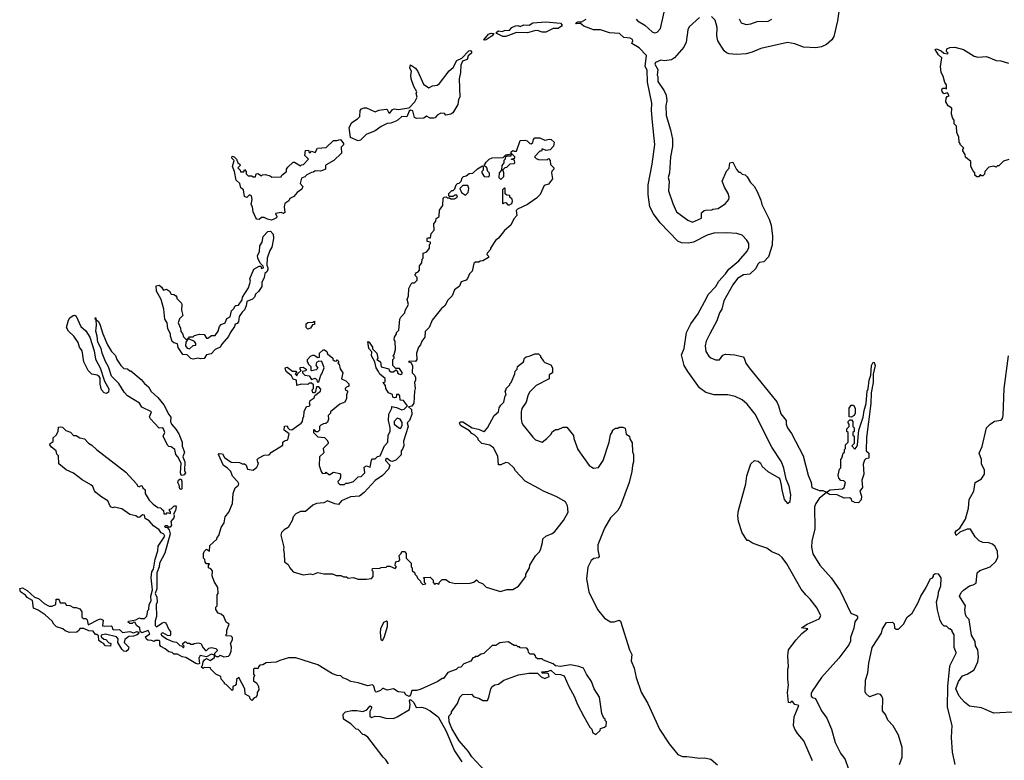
# Model space of a CAD drawing. Extents: x 2293139 to 2515392, y 824115 to 1006937.
# Tile 404 of 417: x 2444113 to 2452181, y 925649 to 931719. Entities that reach past the tile are written whole.
import ezdxf

# ---------------------------------------------------------------- set-up
doc = ezdxf.new("R2010")
doc.units = 0

msp = doc.modelspace()

# ---------------------------------------------------------------- linework, layer by layer
at = {"layer": '0CON10XD'}
for points in [[(2449163, 931723), (2449175, 931710), (2449234.1, 931674.1), (2449295, 931618.8), (2449315, 931611.2), (2449335, 931616.2), (2449364, 931646), (2449401.2, 931815)], [(2450830, 931825), (2450815, 931710), (2450785, 931582.5), (2450766.7, 931555), (2450723.9, 931516.1), (2450683.9, 931496.1), (2450635, 931488), (2450535, 931494), (2450465, 931521.4), (2450405, 931531.9), (2450185, 931483.8), (2450115, 931452), (2450065, 931439.2), (2449985, 931432.5), (2449925, 931440), (2449905, 931446.2), (2449885, 931463.8), (2449834.2, 931545), (2449825.9, 931585.9), (2449828.9, 931655), (2449810.8, 931715), (2449782.5, 931745)], [(2449684.4, 931735.6), (2449599.2, 931660.8), (2449587.5, 931635), (2449573.8, 931535), (2449553.8, 931495), (2449477.5, 931405), (2449455, 931391.2), (2449395, 931382.5), (2449365, 931386.7), (2449322.7, 931367.3), (2449317.5, 931355), (2449341.7, 931311.7), (2449337.5, 931265), (2449343, 931253), (2449343, 931213), (2449393.3, 931135), (2449409.3, 931099.3), (2449416.7, 931055), (2449407.5, 931015), (2449410, 930935), (2449446.1, 930816.1), (2449460.7, 930740.7), (2449460.7, 930679.3), (2449446.2, 930595), (2449436.2, 930465), (2449426.7, 930425), (2449433.3, 930395), (2449430, 930315), (2449463.6, 930213.6), (2449495, 930143.3), (2449586.4, 930076.4), (2449625, 930060), (2449698.3, 930091.7), (2449700, 930135), (2449720, 930155), (2449731.7, 930158.3), (2449785, 930160), (2449793, 930167), (2449835, 930172.5), (2449896.4, 930213.6), (2449922.5, 930245), (2449927.5, 930265), (2449917.5, 930295), (2449887.5, 930345), (2449870, 930395), (2449903, 930477), (2449927, 930503), (2449933, 930547), (2449955, 930550), (2449985, 930490), (2450005, 930470), (2450015, 930470), (2450033, 930453), (2450057, 930447), (2450075, 930430), (2450100, 930385), (2450130, 930355), (2450155, 930310), (2450185, 930240), (2450193.3, 930205), (2450253.3, 930085), (2450270, 930035), (2450281.2, 929945), (2450278.3, 929871.7), (2450247.5, 929775), (2450210, 929735), (2450175, 929730), (2450160, 929715), (2450145, 929680), (2450095.8, 929634.2), (2450045, 929627.5), (2449993.6, 929596.4), (2449957.5, 929545), (2449883.8, 929415), (2449866.2, 929345), (2449846.7, 929315), (2449825, 929250), (2449768.8, 929145), (2449738.8, 929085), (2449730, 929045), (2449735, 929000), (2449760.5, 928960.5), (2449775, 928947.5), (2449815, 928930), (2449848.3, 928931.7), (2449875, 928970), (2449895, 928977.5), (2449971.7, 928971.7), (2450040, 928955), (2450050, 928945), (2450062.5, 928905), (2450090, 928865), (2450315.7, 928585.7), (2450331.2, 928555), (2450349.3, 928489.3), (2450392.5, 928435), (2450393.6, 928403.6), (2450403.3, 928375), (2450437.7, 928327.7), (2450533.9, 928143.9), (2450573.8, 927985), (2450597.5, 927925), (2450602.5, 927885), (2450665, 927859.2), (2450695, 927861.4), (2450725, 927847.5), (2450753.4, 927866.6), (2450855, 927873.3), (2450867.5, 927885), (2450880, 927925), (2450865, 927940), (2450841.7, 927941.7), (2450825, 927960), (2450820, 927985), (2450830, 928035), (2450840, 928045), (2450840, 928115), (2450850, 928125), (2450860, 928165), (2450870, 928175), (2450870, 928195), (2450880, 928205), (2450880, 928235), (2450900, 928255), (2450900, 928335), (2450890, 928345), (2450890, 928365), (2450910, 928385), (2450910, 928405), (2450900, 928415), (2450900, 928425), (2450915, 928440), (2450928.3, 928438.3), (2450940, 928425), (2450940, 928385), (2450950, 928375), (2450950, 928345), (2450940, 928335), (2450940, 928315), (2450950, 928305), (2450950, 928245), (2450930, 928225), (2450955, 928200), (2450970, 928215), (2450976.7, 928235), (2450990, 928355), (2451025, 928460), (2451031.2, 928515), (2451047.7, 928572.3), (2451057.5, 928675), (2451066.4, 928693.6), (2451073.8, 928765), (2451087.5, 928805), (2451093.3, 928885), (2451105, 928912.5), (2451115, 928910), (2451123.3, 928885), (2451107, 928813), (2451106, 928745), (2451089.3, 928660.7), (2451085.8, 928574.2), (2451051.2, 928295), (2451050, 928185), (2451070, 928165), (2451070, 928125), (2451045, 928120), (2451035, 928110), (2451023.9, 928076.1), (2451030, 927995), (2451012.5, 927945), (2451020, 927885), (2450997.5, 927855), (2451010, 927815), (2451007, 927783), (2450985, 927760), (2450951.7, 927761.7), (2450948.3, 927768.3), (2450931.7, 927771.7), (2450928.3, 927788.3), (2450915, 927800), (2450868.3, 927798.3), (2450810, 927825), (2450748.1, 927828.1), (2450725, 927842.5), (2450662.5, 927795), (2450636.4, 927753.6), (2450626.7, 927725), (2450627, 927547), (2450603.9, 927446.1), (2450601.2, 927395), (2450612.3, 927342.3), (2450669.3, 927249.3), (2450763.3, 927145), (2450835, 927037.5), (2450923.3, 926855), (2450970, 926835), (2450977.5, 926825), (2450977.5, 926815), (2450956, 926784), (2450947, 926733), (2450920, 926655), (2450920, 926625), (2450908, 926595), (2450825, 926485.8), (2450683.7, 926326.3), (2450607.5, 926215), (2450597.5, 926195), (2450597.5, 926175), (2450605, 926162.5), (2450627, 926157), (2450640, 926145), (2450682.5, 926055), (2450726.7, 925995), (2450763.9, 925903.9), (2450794.1, 925794.1), (2450837.7, 925707.7), (2450876.7, 925655), (2450900, 925585)], [(2448070.5, 931580.5), (2448022.5, 931605), (2448017.5, 931615), (2448035, 931626.7), (2448065, 931623.3), (2448085, 931631.2), (2448125.8, 931634.2), (2448146.4, 931653.6), (2448175, 931667.5), (2448195, 931670), (2448215, 931662.5), (2448245, 931676.7), (2448287, 931673), (2448317, 931693), (2448425, 931701.2), (2448545, 931690), (2448557.5, 931675), (2448553.3, 931665), (2448525, 931648), (2448485, 931646.2), (2448425, 931617.5), (2448395, 931616.5), (2448355, 931629.2), (2448331.7, 931628.3), (2448275, 931611.4), (2448185, 931612.9), (2448095, 931581.2), (2448070.5, 931580.5)], [(2450608.8, 925645), (2450537.7, 925807.7), (2450487.5, 925865), (2450463.3, 925903.3), (2450452.5, 925935), (2450457.5, 926005), (2450496.7, 926096.7), (2450465, 926107.5), (2450445, 926130), (2450435, 926130), (2450425, 926120), (2450413.3, 926123.3), (2450403.3, 926205), (2450413.3, 926265), (2450406.7, 926315), (2450407.5, 926395), (2450413.3, 926415), (2450406.7, 926505), (2450413.3, 926555), (2450475, 926637.5), (2450522.3, 926687.7), (2450570, 926725), (2450520, 926735), (2450566.4, 926763.6), (2450665, 926807.5), (2450676.4, 926833.6), (2450646.1, 926896.1), (2450589.5, 926969.5), (2450554.2, 927004.2), (2450515, 927052.5), (2450399.7, 927259.7), (2450361.7, 927311.7), (2450335, 927333.3), (2450275, 927357.5), (2450235, 927386.7), (2450168.3, 927408.3), (2450118.3, 927428.3), (2450085, 927450), (2450075, 927450), (2450033, 927513), (2450002.5, 927605), (2449997.5, 927655), (2450002.5, 927695), (2450063.3, 927915), (2450070.7, 927979.3), (2450105, 928080), (2450133, 928107), (2450165, 928100), (2450183, 928083), (2450197, 928057), (2450242.5, 928015), (2450333, 927963), (2450341.7, 927951.7), (2450353.3, 927905), (2450356.7, 927865), (2450376.7, 927785), (2450405, 927752.5), (2450425, 927770), (2450431.2, 927825), (2450418.8, 927895), (2450393.6, 927953.6), (2450374, 928044), (2450355.7, 928095.7), (2450275.8, 928215.8), (2450138.8, 928485), (2450075, 928568.8), (2450032.1, 928602.1), (2449975, 928630.8), (2449915, 928644), (2449804.1, 928644.1), (2449735, 928663.3), (2449682.7, 928702.7), (2449586.2, 928835), (2449556.7, 928885), (2449537, 928973), (2449556.2, 929025), (2449577.5, 929155), (2449613.3, 929225), (2449670, 929305), (2449743, 929443), (2449754.4, 929465.6), (2449816.8, 929533.2), (2449841.2, 929575), (2449897.5, 929635), (2449922.5, 929675), (2450006.4, 929743.6), (2450075, 929822.5), (2450087.7, 929852.3), (2450086, 929885), (2450072.3, 929912.3), (2450032.7, 929952.7), (2449987.7, 929967.7), (2449905, 929971.2), (2449801.7, 929968.3), (2449745, 929953.3), (2449635, 929896.2), (2449593.9, 929886.1), (2449535, 929890), (2449504.3, 929904.3), (2449361.2, 930055), (2449306.4, 930126.4), (2449277.5, 930185), (2449261.2, 930285), (2449261.2, 930365), (2449296.2, 930535), (2449316.1, 930696.1), (2449298, 930878), (2449290, 930975), (2449292.5, 931035), (2449257, 931207), (2449253.3, 931305), (2449236.7, 931335), (2449250, 931425), (2449187.7, 931487.7), (2449130, 931525), (2449137.5, 931545), (2449135, 931557.5), (2449115, 931566.7), (2449063, 931573), (2449027, 931607), (2448945, 931610), (2448873, 931637), (2448815, 931636.2), (2448735, 931666.2), (2448707, 931687), (2448670, 931685), (2448674.3, 931695.7), (2448685, 931701.2), (2448715, 931702.5), (2448755, 931723.3)], [(2450008, 931725), (2450025, 931693.8), (2450065, 931680), (2450104.1, 931685.9), (2450155, 931703.3), (2450245, 931706), (2450276.4, 931723.6)], [(2447925, 931550), (2447916.7, 931555), (2447955, 931600), (2447975, 931609.2), (2447997.5, 931605), (2447985, 931586.7), (2447935, 931554), (2447925, 931550)], [(2452216.4, 930573.6), (2452175, 930560), (2452135, 930520), (2452125, 930520), (2452115, 930510), (2452095, 930517.5), (2452055, 930510), (2452020, 930475), (2452017, 930453), (2452005, 930440), (2451995, 930440), (2451985, 930450), (2451968.3, 930431.7), (2451955, 930430), (2451940, 930445), (2451940, 930465), (2451925, 930480), (2451907.5, 930515), (2451907, 930557), (2451863, 930593), (2451860, 930615), (2451840, 930645), (2451840, 930655), (2451850, 930665), (2451820, 930695), (2451820, 930705), (2451810, 930715), (2451807.5, 930755), (2451792.5, 930795), (2451790, 930845), (2451770, 930865), (2451770, 930895), (2451758.3, 930908.3), (2451747.5, 930945), (2451750, 930995), (2451721.7, 931011.7), (2451702.5, 931045), (2451703, 931077), (2451711.7, 931088.3), (2451730, 931095), (2451715, 931120), (2451685, 931112.5), (2451670.7, 931130.7), (2451667.5, 931145), (2451673.3, 931156.7), (2451697.5, 931157.5), (2451708.3, 931151.7), (2451706.7, 931185), (2451693.3, 931205), (2451680, 931255), (2451662.5, 931285), (2451657.5, 931335), (2451670, 931405), (2451640.7, 931430.7), (2451613.3, 931475), (2451625, 931480), (2451662.5, 931465), (2451683.8, 931443.8), (2451715, 931440), (2451720, 931445), (2451708.3, 931458.3), (2451710.7, 931479.3), (2451735, 931490), (2451775, 931493.3), (2451845, 931473.3), (2451935, 931420), (2451965, 931412.5), (2452035, 931417.5), (2452115, 931383.3), (2452151.7, 931381.7), (2452215, 931362.5)], [(2446885, 930726.7), (2446823, 930753), (2446812.5, 930835), (2446833.6, 930876.4), (2446880, 930905), (2446900, 930925), (2446903.3, 930975), (2446915, 930987.5), (2446935, 930997.5), (2446955, 930996.7), (2447025, 930962.5), (2447055, 930976.7), (2447116.1, 930986.1), (2447125, 930982.5), (2447135, 930960), (2447145, 930952.5), (2447168, 930982), (2447181.4, 930988.6), (2447215, 930984), (2447305, 930996.7), (2447351.2, 931045), (2447370, 931085), (2447362.5, 931115), (2447367.5, 931127.5), (2447342.3, 931172.3), (2447320, 931235), (2447316.7, 931265), (2447322.5, 931295), (2447310, 931325), (2447315, 931350), (2447355, 931321.2), (2447375, 931293.3), (2447421.2, 931191.2), (2447465, 931160), (2447495, 931177.5), (2447535, 931182), (2447552, 931195), (2447630.9, 931299.1), (2447663.8, 931326.2), (2447695, 931383.8), (2447736.7, 931403.3), (2447794, 931465), (2447806.7, 931466.7), (2447814, 931455), (2447814, 931445), (2447798.8, 931431.2), (2447788, 931422), (2447778.3, 931391.7), (2447740.7, 931379.3), (2447726.7, 931345), (2447726, 931285), (2447713.9, 931233.9), (2447719.2, 931085), (2447708.8, 931065), (2447703.3, 931025), (2447662.5, 930955), (2447645, 930944.2), (2447605, 930937.5), (2447595, 930950), (2447565, 930952.5), (2447535, 930937.5), (2447516.7, 930915), (2447505, 930912), (2447475, 930911.2), (2447445, 930927.5), (2447425, 930911.2), (2447365, 930908), (2447348.3, 930918.3), (2447333, 930973), (2447315, 930977.5), (2447305, 930970), (2447285, 930922.5), (2447245, 930926.7), (2447215, 930897.5), (2447195, 930887.5), (2447155, 930872), (2447122.7, 930867.3), (2447075.7, 930844.3), (2447025, 930808), (2446951.7, 930778.3), (2446905, 930732.5), (2446885, 930726.7)], [(2446175, 930076.2), (2446143, 930083), (2446116.4, 930096.4), (2446095, 930097.5), (2446075, 930082.5), (2446057, 930083), (2446046.7, 930095), (2446026.7, 930145), (2446021.2, 930185), (2446010, 930205), (2446018.8, 930245), (2446012.5, 930275), (2445995, 930282.5), (2445975, 930262.5), (2445955, 930270), (2445947.5, 930325), (2445925, 930340), (2445917.5, 930375), (2445886.7, 930405), (2445872.5, 930475), (2445857.5, 930515), (2445870, 930565), (2445852.5, 930585), (2445855, 930600), (2445870, 930595), (2445890, 930575), (2445900, 930545), (2445917.5, 930535), (2445920, 930525), (2445900, 930505), (2445920, 930485), (2445921.7, 930471.7), (2445948.3, 930471.7), (2445955, 930490), (2445970, 930475), (2445970, 930455), (2445985, 930440), (2446015, 930440), (2446025, 930430), (2446045, 930430), (2446050, 930455), (2446065, 930457.5), (2446095, 930440), (2446103, 930447), (2446125, 930450), (2446165, 930440), (2446178.3, 930428.3), (2446255, 930430), (2446260, 930445), (2446300, 930475), (2446300, 930495), (2446310.7, 930509.3), (2446355, 930550), (2446365, 930550), (2446415, 930520), (2446421.7, 930528.3), (2446438.3, 930531.7), (2446480, 930575), (2446450, 930605), (2446455, 930647.5), (2446478.3, 930648.3), (2446485, 930630), (2446495, 930630), (2446505, 930640), (2446535, 930630), (2446553, 930667), (2446625, 930672.5), (2446685, 930730), (2446715, 930730), (2446735, 930737.5), (2446745, 930733.3), (2446766.5, 930705), (2446765, 930692.5), (2446747.5, 930675), (2446750, 930625), (2446687.5, 930565), (2446625, 930530), (2446620, 930525), (2446620, 930495), (2446595, 930483.3), (2446575, 930477.5), (2446535, 930480), (2446521.7, 930468.3), (2446505, 930467.5), (2446465, 930447.5), (2446450, 930430), (2446420.7, 930419.3), (2446410, 930375), (2446431.7, 930351.7), (2446425, 930330), (2446387, 930303), (2446359.3, 930270.7), (2446327, 930253), (2446317.5, 930235), (2446286.4, 930213.6), (2446278.8, 930185), (2446285, 930140), (2446275, 930130), (2446255, 930137.5), (2446210, 930130), (2446220, 930105), (2446217.5, 930095), (2446195, 930083.3), (2446175, 930076.2)], [(2447052.5, 928835), (2447032.5, 928865), (2447022.5, 928915), (2446996.2, 928965), (2446997, 928997), (2446973.3, 929025), (2446965, 929080), (2446976.4, 929076.4), (2447002.5, 929035), (2447002.5, 929022.5), (2447040, 928985), (2447047.5, 928945), (2447040, 928935), (2447070, 928915), (2447073.6, 928873.6), (2447138.3, 928858.3), (2447140, 928845), (2447155, 928832.5), (2447176.2, 928833.8), (2447195, 928850), (2447208.3, 928838.3), (2447210, 928825), (2447220, 928815), (2447235, 928810), (2447247.5, 928815), (2447247, 928827), (2447225, 928860), (2447195, 928860), (2447170, 928885), (2447170, 928935), (2447180, 928945), (2447180, 928955), (2447170, 928965), (2447180, 928975), (2447192.5, 929015), (2447190, 929085), (2447182.5, 929095), (2447183, 929117), (2447200, 929145), (2447200, 929155), (2447220, 929175), (2447227.5, 929265), (2447235, 929280), (2447270, 929315), (2447272.5, 929335), (2447300, 929385), (2447287.5, 929425), (2447300, 929455), (2447302.5, 929515), (2447320, 929555), (2447328.3, 929561.7), (2447347, 929563), (2447370, 929585), (2447370, 929605), (2447350, 929625), (2447360, 929635), (2447360, 929645), (2447378.3, 929651.7), (2447390, 929665), (2447388.3, 929701.7), (2447407.5, 929725), (2447410, 929755), (2447420, 929765), (2447420, 929805), (2447450, 929815), (2447470, 929845), (2447470, 929875), (2447480, 929885), (2447480, 929895), (2447451.7, 929901.7), (2447452.5, 929925), (2447455, 929930), (2447478.3, 929931.7), (2447483.3, 929966.7), (2447510, 929995), (2447507.5, 930045), (2447521.7, 930068.3), (2447525, 930090), (2447550, 930105), (2447553, 930157), (2447580, 930195), (2447582.5, 930255), (2447590, 930265), (2447607.5, 930267.5), (2447615, 930260), (2447635, 930260), (2447645, 930250), (2447675, 930250), (2447700, 930265), (2447695, 930280), (2447675, 930280), (2447665, 930270), (2447635, 930270), (2447630, 930275), (2447630, 930295), (2447655, 930320), (2447665, 930320), (2447678.3, 930331.7), (2447690, 930365), (2447700, 930375), (2447715, 930380), (2447730, 930395), (2447738.3, 930421.7), (2447750, 930435), (2447771.7, 930438.3), (2447795, 930457.5), (2447825, 930460), (2447865, 930497.5), (2447905, 930520), (2447910, 930515), (2447910, 930485), (2447900, 930475), (2447900, 930465), (2447920, 930435), (2447955, 930430), (2447961.7, 930438.3), (2447961.7, 930461.7), (2447950, 930475), (2447940, 930505), (2447920, 930525), (2447935, 930550), (2447960, 930575), (2447985, 930587.5), (2448075, 930590), (2448095, 930610), (2448140, 930620), (2448140, 930635), (2448153, 930647), (2448165, 930640), (2448185, 930640), (2448215, 930727.5), (2448251.7, 930731.7), (2448270, 930725), (2448293, 930703), (2448305, 930702.5), (2448317, 930713), (2448323, 930737), (2448335, 930750), (2448375, 930750), (2448415, 930732.5), (2448455, 930740), (2448467, 930737), (2448492.5, 930715), (2448487, 930683), (2448458.3, 930651.7), (2448427, 930647), (2448395, 930660), (2448388.3, 930641.7), (2448375, 930640), (2448330, 930595), (2448345, 930580), (2448365, 930572.5), (2448435, 930570), (2448445, 930580), (2448460, 930565), (2448463.3, 930533.3), (2448490, 930505), (2448490, 930495), (2448473, 930477), (2448470, 930465), (2448478.8, 930415), (2448445, 930370), (2448410.7, 930359.3), (2448376.7, 930285), (2448346.7, 930255), (2448275, 930203.3), (2448193, 930167), (2448180, 930155), (2448187.5, 930115), (2448163, 930087), (2448137.5, 930035), (2448085, 929990), (2448035, 929927.5), (2448011.7, 929908.3), (2447970, 929845), (2447970, 929835), (2447942.5, 929805), (2447940, 929795), (2447955, 929780), (2447955, 929770), (2447907, 929743), (2447885, 929740), (2447875, 929732.5), (2447848.3, 929731.7), (2447835, 929720), (2447821.7, 929658.3), (2447797.5, 929635), (2447783, 929597), (2447770, 929585), (2447730.7, 929569.3), (2447715.7, 929534.3), (2447675.7, 929504.3), (2447656.2, 929455), (2447621.1, 929418.9), (2447595.6, 929374.4), (2447568.1, 929351.9), (2447493.8, 929255), (2447469.2, 929195), (2447436.1, 929163.9), (2447433.6, 929116.4), (2447407.5, 929085), (2447397.5, 929055), (2447380, 929035), (2447363.3, 928985), (2447366.7, 928935), (2447362.5, 928925), (2447355, 928917.5), (2447305, 928920), (2447300, 928915), (2447318.3, 928908.3), (2447332.5, 928885), (2447327.5, 928825), (2447347.5, 928805), (2447356.7, 928785), (2447356.4, 928763.6), (2447347.5, 928745), (2447352.5, 928695), (2447346.7, 928675), (2447342.5, 928575), (2447325, 928552.5), (2447300, 928545), (2447323.6, 928523.6), (2447326.1, 928483.9), (2447306.2, 928433.8), (2447287.5, 928415), (2447296.7, 928385), (2447256.7, 928265), (2447260, 928225), (2447248.3, 928198.3), (2447237.5, 928185), (2447238.3, 928151.7), (2447195, 928110), (2447165, 928097.5), (2447151.2, 928101.2), (2447125, 928122.5), (2447110, 928115), (2447110, 928105), (2447147, 928067), (2447135.8, 928034.2), (2447085, 927982.5), (2447027, 927943), (2446935, 927843.3), (2446897.5, 927815), (2446822.7, 927807.3), (2446750, 927775), (2446725, 927746.7), (2446695, 927751.2), (2446635, 927775.7), (2446605, 927760), (2446545, 927753.3), (2446515, 927738.8), (2446455, 927688.8), (2446415, 927687.5), (2446375, 927670), (2446353.3, 927645), (2446346.2, 927615), (2446313, 927557), (2446281.2, 927538.8), (2446257.5, 927515), (2446253.3, 927495), (2446276.2, 927395), (2446273.3, 927375), (2446281.2, 927345), (2446283.8, 927275), (2446313, 927253), (2446327.5, 927225), (2446355, 927192.5), (2446435, 927170), (2446495, 927177.5), (2446515, 927172.5), (2446555, 927187.5), (2446605, 927177.5), (2446675, 927177.5), (2446705, 927162.5), (2446745, 927162.5), (2446765, 927152.5), (2446791.7, 927151.7), (2446805, 927142.5), (2446845, 927147.5), (2446877, 927137), (2446885, 927132.5), (2446955, 927132.5), (2446995, 927140), (2447010, 927155), (2447010, 927195), (2447000, 927205), (2447005, 927220), (2447065, 927222.5), (2447075, 927230), (2447117, 927233), (2447125, 927240), (2447145, 927240), (2447188.3, 927221.7), (2447200, 927235), (2447190, 927245), (2447191.7, 927268.3), (2447201.7, 927278.3), (2447218.3, 927281.7), (2447227, 927293), (2447221.7, 927328.3), (2447240, 927345), (2447245, 927360), (2447265, 927360), (2447280, 927345), (2447280, 927305), (2447320, 927265), (2447320, 927235), (2447330, 927225), (2447330, 927205), (2447350, 927185), (2447350, 927175), (2447368.3, 927158.3), (2447371.7, 927141.7), (2447398.3, 927118.3), (2447400, 927105), (2447415, 927090), (2447440, 927095), (2447430, 927105), (2447430, 927135), (2447421.7, 927148.3), (2447475, 927150), (2447500, 927125), (2447500, 927105), (2447515, 927090), (2447525, 927100), (2447548.3, 927091.7), (2447551.7, 927108.3), (2447575, 927130), (2447605, 927130), (2447635, 927110), (2447685, 927097.5), (2447805, 927100), (2447835, 927110), (2447855, 927127.5), (2447875, 927110), (2447905, 927097.5), (2447935, 927067.5), (2448053, 927033), (2448105, 927047.5), (2448155, 927050), (2448200, 927075), (2448260, 927155), (2448260, 927175), (2448290, 927225), (2448293, 927247), (2448340, 927325), (2448370, 927355), (2448380, 927375), (2448397.5, 927435), (2448400, 927465), (2448423, 927487), (2448475, 927507.5), (2448497.5, 927525), (2448567.5, 927615), (2448607, 927683), (2448602.5, 927735), (2448585, 927767.5), (2448515, 927807.5), (2448405, 927853.3), (2448366, 927876), (2448255, 927937.5), (2448175, 928022.5), (2448162.5, 928045), (2448120, 928085), (2448095, 928090), (2448055, 928070), (2448035, 928070), (2448031.7, 928141.7), (2447995, 928210), (2447965, 928232.5), (2447900, 928245), (2447870, 928275), (2447870, 928285), (2447842.5, 928315), (2447816.4, 928326.4), (2447798.3, 928348.3), (2447725, 928394), (2447716.2, 928415), (2447725, 928422), (2447745, 928422), (2447820, 928375), (2447871.7, 928361.7), (2447915, 928342.5), (2447928.3, 928351.7), (2447947, 928373), (2448000, 928475), (2448037.5, 928505), (2448043, 928537), (2448055, 928560), (2448080, 928585), (2448090, 928635), (2448100, 928645), (2448090, 928675), (2448100, 928685), (2448100, 928695), (2448130, 928725), (2448130, 928735), (2448140, 928745), (2448170, 928815), (2448173, 928837), (2448190, 928855), (2448193, 928877), (2448240, 928915), (2448250, 928945), (2448263, 928957), (2448297, 928963), (2448335, 928980), (2448365, 928980), (2448380, 928965), (2448380, 928955), (2448405, 928920), (2448415, 928910), (2448465, 928890), (2448480, 928865), (2448480, 928825), (2448451.7, 928808.3), (2448450, 928775), (2448345, 928720), (2448290, 928665), (2448277.5, 928635), (2448262.5, 928585), (2448228.3, 928531.7), (2448222.5, 928505), (2448223, 928447), (2448227.5, 928415), (2448237.5, 928395), (2448317, 928297), (2448340, 928275), (2448395, 928257.5), (2448433, 928287), (2448465, 928320), (2448480, 928345), (2448505, 928360), (2448525, 928360), (2448565, 928380), (2448595, 928380), (2448651.7, 928311.7), (2448652.5, 928285), (2448686.7, 928195), (2448780, 928065), (2448813.8, 928043.8), (2448855, 928047.5), (2448893.6, 928106.4), (2448942.5, 928255), (2448953, 928317), (2448970, 928345), (2448970, 928355), (2448995, 928370), (2449015, 928370), (2449025, 928380), (2449055, 928380), (2449075, 928370), (2449083, 928323), (2449110, 928305), (2449113, 928283), (2449131.7, 928251.7), (2449133, 928177), (2449142.5, 928155), (2449142.5, 928095), (2449133.3, 928065), (2449130, 928015), (2449106.7, 927925), (2449036.7, 927735), (2449013, 927697), (2448953.9, 927636.1), (2448905, 927552.5), (2448850, 927415), (2448850, 927375), (2448861.7, 927318.3), (2448851.7, 927308.3), (2448818.3, 927301.7), (2448795, 927286.7), (2448767.7, 927232.3), (2448756, 927135), (2448775, 927030), (2448846.2, 926885), (2448905, 926813.3), (2448955, 926783.3), (2448985, 926783.3), (2449025, 926797.5), (2449035, 926790), (2449108.8, 926555), (2449128.8, 926515), (2449123.3, 926465), (2449148.8, 926405), (2449163.6, 926326.4), (2449205.9, 926205.9), (2449258.8, 926115), (2449356.2, 925905)], [(2448055, 930410), (2448080, 930435), (2448080, 930465), (2448071.7, 930488.3), (2448091.7, 930508.3), (2448105, 930510), (2448131.7, 930538.3), (2448165, 930540), (2448170, 930545), (2448168.3, 930568.3), (2448140, 930575), (2448170, 930585), (2448170, 930595), (2448145, 930620), (2448140, 930620), (2448138.3, 930601.7), (2448105, 930600), (2448091.7, 930588.3), (2448090, 930575), (2448080, 930565), (2448080, 930545), (2448062.5, 930525), (2448060, 930485), (2448042.5, 930465), (2448040, 930425), (2448055, 930410)], [(2447765, 930280), (2447787, 930303), (2447792.5, 930335), (2447785, 930360), (2447745, 930360), (2447720, 930335), (2447731.7, 930301.7), (2447765, 930280)], [(2448111.7, 930201.7), (2448125, 930202.5), (2448146.4, 930213.6), (2448151.7, 930231.7), (2448147, 930247), (2448130, 930265), (2448128.3, 930278.3), (2448105, 930280), (2448091.7, 930291.7), (2448090, 930335), (2448085, 930340), (2448070, 930325), (2448070, 930215), (2448075, 930210), (2448081.7, 930218.3), (2448095, 930220), (2448111.7, 930201.7)], [(2445535, 928936), (2445515, 928941.2), (2445485, 928971.2), (2445450, 928975), (2445412.3, 929032.3), (2445405, 929062.5), (2445375, 929070), (2445361.7, 929081.7), (2445347.5, 929125), (2445347.5, 929145), (2445327.5, 929185), (2445320, 929235), (2445303.6, 929263.6), (2445294, 929345), (2445273.3, 929425), (2445234, 929495), (2445232.5, 929537.5), (2445255, 929542.5), (2445280, 929525), (2445280, 929515), (2445291.7, 929501.7), (2445315, 929510), (2445340, 929495), (2445355, 929470), (2445377, 929467), (2445388.3, 929458.3), (2445400, 929445), (2445400, 929435), (2445437.5, 929395), (2445442.5, 929385), (2445439.3, 929339.3), (2445450, 929295), (2445423, 929267), (2445412.5, 929235), (2445431.7, 929191.7), (2445433, 929163), (2445447, 929147), (2445455, 929120), (2445475, 929100), (2445490, 929100), (2445505, 929120), (2445535, 929120), (2445545, 929130), (2445585, 929142.5), (2445625, 929137.5), (2445645, 929110), (2445655, 929110), (2445685, 929130), (2445715, 929130), (2445740, 929165), (2445750, 929205), (2445765, 929220), (2445796.4, 929233.6), (2445810.7, 929269.3), (2445837, 929283), (2445848.3, 929331.7), (2445870, 929355), (2445875, 929370), (2445883, 929377), (2445905, 929380), (2445937, 929423), (2445937.5, 929445), (2445987.7, 929522.3), (2446003, 929577), (2446000, 929595), (2446032.5, 929675), (2446075, 929698.8), (2446087.5, 929697.5), (2446095, 929680), (2446110, 929685), (2446108.3, 929698.3), (2446083.1, 929723.1), (2446063.6, 929763.6), (2446060.9, 929785), (2446076.7, 929815), (2446081.8, 929865), (2446098.5, 929895), (2446108.6, 929941.4), (2446145, 929984), (2446166.8, 929986.8), (2446190, 929960), (2446191.9, 929925), (2446178.9, 929855), (2446161.8, 929828.2), (2446140.5, 929765), (2446137, 929707), (2446147.5, 929685), (2446146.7, 929673.3), (2446140, 929655), (2446122.5, 929637.5), (2446117.5, 929605), (2446097.5, 929565), (2446097, 929533), (2446069.3, 929490.7), (2446045, 929470), (2446037.5, 929445), (2446020.7, 929429.3), (2445975, 929410), (2445970, 929375), (2445955, 929340), (2445935, 929322.5), (2445910, 929285), (2445905, 929242.5), (2445895, 929230), (2445877.5, 929222.5), (2445873.3, 929205), (2445836.4, 929153.6), (2445825, 929122.5), (2445769.5, 929060.5), (2445756.2, 929035), (2445715, 929016.7), (2445680.7, 928979.3), (2445645, 928972.5), (2445625, 928943.3), (2445595, 928938.8), (2445575, 928946), (2445535, 928936)], [(2444825, 928653.8), (2444805, 928659.5), (2444784.6, 928685), (2444772.9, 928732.9), (2444771.2, 928781.2), (2444764.1, 928794.1), (2444746.7, 928806.7), (2444705, 928814.7), (2444675, 928843.3), (2444639.1, 928915), (2444624.6, 929004.6), (2444604.4, 929035), (2444593.4, 929073.4), (2444555.6, 929125.6), (2444512.5, 929165), (2444497.5, 929195), (2444513, 929257), (2444522.5, 929275), (2444550, 929295), (2444565, 929297.5), (2444575, 929290), (2444613.3, 929205), (2444655, 929167.5), (2444687.7, 929117.7), (2444723.3, 929005), (2444735, 928937.5), (2444772.5, 928865), (2444808.2, 928755), (2444843.4, 928693.4), (2444840.6, 928665), (2444825, 928653.8)], [(2445445, 927983.3), (2445436.7, 927986.7), (2445430, 928005), (2445436.2, 928085), (2445410, 928135), (2445392.5, 928155), (2445385, 928197.5), (2445355, 928217.5), (2445335, 928220), (2445323, 928233), (2445287.5, 928305), (2445302.5, 928335), (2445292.5, 928365), (2445285, 928372.5), (2445255, 928370), (2445185, 928447.5), (2445177.5, 928465), (2445192.5, 928505), (2445115, 928542.5), (2445095.7, 928575.7), (2444995, 928636.2), (2444968, 928665), (2444926.4, 928736.4), (2444865, 928797.5), (2444841.2, 928875), (2444815, 928917.5), (2444788, 928985), (2444780, 929025), (2444752, 929075), (2444748, 929125), (2444736.2, 929165), (2444743.3, 929215), (2444740, 929260), (2444732.5, 929265), (2444735, 929277.5), (2444740, 929260), (2444757.5, 929245), (2444773.3, 929215), (2444793.3, 929145), (2444832.5, 929055), (2444865, 929000), (2444897, 928967), (2444910, 928935), (2444942.5, 928885), (2444965, 928860), (2444997, 928857), (2445015, 928840), (2445025, 928840), (2445109.5, 928769.5), (2445135, 928737.5), (2445168.8, 928708.8), (2445190.7, 928670.7), (2445245, 928622.5), (2445295, 928562.5), (2445333.9, 928483.9), (2445351.7, 928461.7), (2445350, 928425), (2445356.7, 928405), (2445393.6, 928363.6), (2445416.7, 928325), (2445443.3, 928255), (2445443.9, 928223.9), (2445462.5, 928175), (2445450, 928135), (2445465.9, 928095.9), (2445463.8, 928025), (2445471.2, 928005), (2445461.2, 927988.8), (2445445, 927983.3)], [(2446475, 929182.5), (2446460, 929195), (2446460, 929225), (2446473, 929237), (2446515, 929240), (2446528.3, 929248.3), (2446528.3, 929221.7), (2446511.7, 929218.3), (2446495, 929190), (2446475, 929182.5)], [(2445505, 929022.5), (2445535, 929047.5), (2445555, 929052.5), (2445557.5, 929065), (2445545, 929080), (2445505, 929100), (2445490, 929100), (2445473.6, 929076.4), (2445471.2, 929045), (2445485, 929026.7), (2445505, 929022.5)], [(2444887, 927723), (2444875, 927717.5), (2444857.5, 927725), (2444835.9, 927775.9), (2444785, 927806.7), (2444737.5, 927845), (2444726.4, 927856.4), (2444713, 927893), (2444696.4, 927906.4), (2444625, 927947.5), (2444555, 928002.5), (2444495, 928030), (2444435, 928080), (2444430, 928145), (2444418.3, 928158.3), (2444412.5, 928185), (2444374.1, 928214.1), (2444361.2, 928235), (2444363.8, 928246.2), (2444387, 928263), (2444388.3, 928291.7), (2444412.5, 928315), (2444427, 928343), (2444431.2, 928378.8), (2444445, 928383.3), (2444465, 928378.8), (2444491.2, 928351.2), (2444528.8, 928338.8), (2444555, 928310), (2444575, 928310), (2444605, 928292.5), (2444645, 928282.5), (2444677, 928247), (2444705, 928232.5), (2444742.5, 928195), (2444981.7, 928011.7), (2445070, 927915), (2445080, 927895), (2445095, 927890), (2445101.7, 927898.3), (2445115, 927900), (2445121.7, 927881.7), (2445140, 927865), (2445140, 927835), (2445175, 927780), (2445207, 927747), (2445245, 927720), (2445267, 927717), (2445278.3, 927708.3), (2445290, 927695), (2445295, 927670), (2445315, 927670), (2445325, 927680), (2445348.3, 927671.7), (2445350, 927685), (2445340, 927695), (2445341.7, 927708.3), (2445355, 927710), (2445380, 927735), (2445390, 927735), (2445396.2, 927725), (2445390, 927695), (2445372.5, 927667.5), (2445378.8, 927655), (2445376.2, 927635), (2445352.5, 927605), (2445357.5, 927575), (2445345, 927560), (2445335, 927560), (2445325, 927570), (2445305, 927570), (2445300, 927565), (2445305, 927560), (2445318.3, 927558.3), (2445338.8, 927538.8), (2445346.7, 927505), (2445302.3, 927347.7), (2445258.8, 927265), (2445256.2, 927235), (2445236.7, 927185), (2445236.7, 927055), (2445222.5, 927015), (2445236.7, 926985), (2445240, 926945), (2445230, 926925), (2445233.9, 926826.1), (2445223, 926793), (2445222.5, 926755), (2445235, 926742.5), (2445276.4, 926773.6), (2445295, 926780), (2445310, 926775), (2445335, 926720), (2445350, 926705), (2445350, 926675), (2445345, 926670), (2445323, 926673), (2445285, 926692.5), (2445270, 926685), (2445273.6, 926673.6), (2445315, 926643.3), (2445365, 926622.5), (2445398.3, 926618.3), (2445425, 926590), (2445438.3, 926588.3), (2445455, 926570), (2445460, 926585), (2445450, 926595), (2445450, 926605), (2445465, 926620), (2445475, 926620), (2445485, 926610), (2445505, 926610), (2445515, 926600), (2445535, 926600), (2445543, 926607), (2445575, 926612.5), (2445597.5, 926605), (2445615, 926570), (2445635, 926550), (2445645, 926550), (2445663, 926567), (2445685, 926572.5), (2445720, 926565), (2445730, 926555), (2445730, 926545), (2445710, 926525), (2445710, 926510), (2445725, 926500), (2445745, 926500), (2445755, 926510), (2445787, 926497), (2445825, 926502.5), (2445836.1, 926513.9), (2445846.4, 926543.6), (2445847.5, 926575), (2445840, 926605), (2445857.5, 926635), (2445857.5, 926655), (2445845, 926667.5), (2445805, 926670), (2445800, 926675), (2445810, 926685), (2445810, 926715), (2445830, 926765), (2445805, 926780), (2445786.4, 926826.4), (2445765, 926847.5), (2445740, 926855), (2445720, 926885), (2445720, 926905), (2445730, 926915), (2445730, 927005), (2445740, 927015), (2445736.4, 927066.4), (2445707.5, 927115), (2445690.7, 927160.7), (2445691.7, 927201.7), (2445678.3, 927218.3), (2445660, 927225), (2445660, 927245), (2445668.3, 927258.3), (2445645, 927260), (2445633, 927273), (2445630, 927295), (2445620, 927305), (2445620, 927345), (2445625, 927360), (2445645, 927380), (2445668.3, 927361.7), (2445671.7, 927408.3), (2445728.3, 927461.7), (2445730, 927475), (2445745, 927490), (2445763, 927557), (2445787.5, 927595), (2445797.5, 927645), (2445827, 927683), (2445856.4, 927753.6), (2445862.5, 927835), (2445878.3, 927881.7), (2445905, 927902.5), (2445908.8, 927915), (2445901.7, 927931.7), (2445856.4, 927976.4), (2445842.5, 928015), (2445813.3, 928045), (2445784.2, 928064.2), (2445742.5, 928155), (2445747.5, 928162.5), (2445775, 928160), (2445790.5, 928130.5), (2445845, 928092.5), (2445915, 928090), (2445935, 928080), (2445955, 928080), (2445968.3, 928068.3), (2445980, 928035), (2446025, 928027.5), (2446055, 928050), (2446067, 928073), (2446070, 928085), (2446063, 928093), (2446060, 928115), (2446070, 928125), (2446115, 928150), (2446157, 928153), (2446177, 928173), (2446268.3, 928231.7), (2446270, 928255), (2446281.7, 928268.3), (2446310, 928275), (2446320, 928325), (2446280, 928355), (2446281.7, 928388.3), (2446305, 928390), (2446310, 928375), (2446325, 928360), (2446341.7, 928358.3), (2446418.3, 928411.7), (2446430, 928425), (2446435, 928460), (2446440, 928465), (2446443, 928507), (2446461.7, 928548.3), (2446485, 928550), (2446491.7, 928558.3), (2446487.5, 928575), (2446491.7, 928598.3), (2446525, 928620), (2446531.7, 928638.3), (2446577.5, 928675), (2446581.7, 928691.7), (2446565, 928710), (2446545, 928710), (2446537.5, 928672.5), (2446528.3, 928661.7), (2446515, 928660), (2446510, 928685), (2446520, 928695), (2446520, 928725), (2446505, 928740), (2446485, 928740), (2446475, 928730), (2446418.3, 928731.7), (2446385, 928720), (2446380, 928765), (2446353.6, 928773.6), (2446340, 928800), (2446297.5, 928835), (2446288.3, 928861.7), (2446291.7, 928868.3), (2446305, 928870), (2446348.3, 928838.3), (2446378.3, 928838.3), (2446380, 928825), (2446370, 928815), (2446385, 928800), (2446391.7, 928818.3), (2446420, 928845), (2446410, 928855), (2446411.7, 928868.3), (2446435, 928870), (2446460, 928855), (2446458.3, 928841.7), (2446430, 928835), (2446430, 928825), (2446450, 928805), (2446485, 928800), (2446505, 928770), (2446535, 928780), (2446548.3, 928768.3), (2446551.7, 928751.7), (2446565, 928750), (2446580, 928805), (2446590, 928815), (2446607.5, 928865), (2446588.3, 928918.3), (2446565, 928920), (2446545, 928910), (2446538.3, 928888.3), (2446557, 928863), (2446541.7, 928848.3), (2446505, 928840), (2446500, 928845), (2446500, 928875), (2446480, 928895), (2446480, 928905), (2446470, 928915), (2446470, 928935), (2446495, 928960), (2446515, 928970), (2446525, 928970), (2446555, 928950), (2446568.3, 928951.7), (2446570, 928985), (2446598.3, 929011.7), (2446611.7, 929011.7), (2446628.3, 928998.3), (2446635, 928980), (2446680, 928945), (2446680, 928935), (2446691.7, 928921.7), (2446705, 928920), (2446715, 928930), (2446728.3, 928918.3), (2446720, 928905), (2446730, 928895), (2446738.3, 928858.3), (2446760, 928825), (2446750, 928775), (2446785, 928760), (2446810, 928735), (2446810, 928715), (2446791.7, 928708.3), (2446780, 928695), (2446781.7, 928681.7), (2446798.3, 928678.3), (2446800, 928665), (2446790, 928645), (2446790, 928615), (2446777.5, 928585), (2446735, 928567.5), (2446660, 928505), (2446660, 928495), (2446640, 928475), (2446642.5, 928445), (2446635, 928420), (2446621.7, 928408.3), (2446603, 928407), (2446580, 928395), (2446570, 928385), (2446570, 928355), (2446555, 928340), (2446541.7, 928341.7), (2446525, 928360), (2446520, 928355), (2446520, 928335), (2446555, 928300), (2446610, 928295), (2446630, 928275), (2446640, 928255), (2446640, 928245), (2446600, 928205), (2446605, 928170), (2446570, 928135), (2446567.5, 928065), (2446582.5, 928015), (2446595, 928000), (2446617.5, 928002.5), (2446625, 928010), (2446645, 927990), (2446655, 927990), (2446685, 928010), (2446735, 928000), (2446741.7, 927991.7), (2446741.7, 927968.3), (2446735, 927950), (2446720, 927935), (2446721.7, 927921.7), (2446735, 927910), (2446775, 927910), (2446785, 927920), (2446805, 927920), (2446847, 927933), (2446885, 927972.5), (2446910, 927975), (2446940, 928005), (2446935, 928050), (2446955, 928062.5), (2446985, 928050), (2446995, 928110), (2447005, 928120), (2447025, 928120), (2447045, 928140), (2447067.5, 928145), (2447102.5, 928225), (2447130, 928255), (2447132.5, 928315), (2447147.5, 928345), (2447147.5, 928375), (2447133.8, 928435), (2447136.7, 928485), (2447162.5, 928535), (2447161.7, 928548.3), (2447201.7, 928541.7), (2447245, 928522.5), (2447263, 928527), (2447290, 928555), (2447258.3, 928598.3), (2447231.7, 928601.7), (2447227, 928637), (2447218.3, 928648.3), (2447201.7, 928648.3), (2447196.7, 928623.3), (2447185, 928620), (2447170, 928625), (2447168.3, 928648.3), (2447135, 928660), (2447112.5, 928695), (2447110, 928720), (2447090, 928745), (2447108.3, 928751.7), (2447107, 928777), (2447064.1, 928814.1), (2447052.5, 928835)], [(2452295, 926046), (2452095, 926034.3), (2451995, 926079.2), (2451895, 926091.2), (2451854.3, 926124.3), (2451811.2, 926175), (2451784, 926235), (2451806, 926295), (2451838.6, 926341.4), (2451875, 926354.4), (2451935, 926391.1), (2451963.1, 926455), (2451967.9, 926495), (2451963.8, 926555), (2451945.9, 926585.9), (2451941.7, 926621.7), (2451912.5, 926675), (2451891.7, 926801.7), (2451870, 926825), (2451863, 926843), (2451857.5, 926885), (2451862.5, 926915), (2451812.5, 926995), (2451826.4, 927023.6), (2451845, 927042.5), (2451895, 927077.5), (2451925, 927087.5), (2451948.8, 927101.2), (2451957.5, 927185), (2451980, 927205), (2452065.5, 927234.5), (2452111.7, 927278.3), (2452127.8, 927315), (2452125, 927360), (2452105, 927401.2), (2452085, 927420.8), (2452055, 927432.5), (2452005, 927433.8), (2451975, 927446.7), (2451941.2, 927481.2), (2451903.6, 927543.6), (2451875, 927543.8), (2451815, 927517.5), (2451785, 927492.5), (2451777.5, 927515), (2451785, 927530), (2451817.3, 927552.7), (2451863.1, 927625), (2451888, 927715), (2451892, 927785), (2451930, 927855), (2451941.2, 927925), (2451995, 927956.7), (2452018, 927995), (2452018.3, 928028.3), (2451994, 928075), (2451993.8, 928115), (2451974, 928165), (2451999.7, 928220.3), (2452033.8, 928375), (2452065.7, 928404.3), (2452101.2, 928428.8), (2452155, 928436), (2452165, 928450), (2452170.5, 928475), (2452180, 928695), (2452214.5, 928965)], [(2450925, 928460), (2450910, 928465), (2450910, 928535), (2450925, 928560), (2450945, 928560), (2450957.5, 928535), (2450957.5, 928495), (2450950, 928475), (2450925, 928460)], [(2447235, 928370), (2447247.5, 928395), (2447247, 928417), (2447230, 928445), (2447205, 928452.5), (2447182.5, 928425), (2447180, 928405), (2447225, 928370), (2447235, 928370)], [(2445435, 927867.5), (2445424.1, 927874.1), (2445420, 927905), (2445410, 927925), (2445413.9, 927946.1), (2445425, 927953.3), (2445435, 927952.5), (2445441.2, 927935), (2445442.5, 927875), (2445435, 927867.5)], [(2447925, 925563.3), (2447818.3, 925678.3), (2447786.7, 925725), (2447715, 925807.5), (2447655, 925910), (2447633, 925963), (2447628.3, 926011.7), (2447650, 926035), (2447650, 926045), (2447700, 926115), (2447720, 926165), (2447741.7, 926188.3), (2447815, 926190), (2447835, 926170), (2447875, 926157.5), (2447908.3, 926138.3), (2447945, 926140), (2447957.5, 926165), (2447973.3, 926235), (2447985, 926252.5), (2448005, 926266.7), (2448036.1, 926273.9), (2448080, 926305), (2448200.8, 926349.2), (2448285, 926362), (2448355, 926362.5), (2448385, 926332.5), (2448415, 926320), (2448450, 926335), (2448447, 926357), (2448435, 926362.5), (2448393, 926363), (2448390, 926375), (2448445, 926380), (2448465, 926387.5), (2448500, 926355), (2448545, 926352.5), (2448575, 926340), (2448613, 926253), (2448657.5, 926175), (2448682.5, 926105), (2448736.7, 926006.7), (2448785, 925920), (2448800, 925905), (2448810, 925875), (2448835, 925860), (2448868.3, 925891.7), (2448871.7, 925908.3), (2448905, 925920), (2448918.3, 925931.7), (2448920, 925965), (2448910, 925975), (2448910, 925985), (2448900, 925995), (2448883.6, 926033.6), (2448863.8, 926165), (2448821.2, 926235), (2448798, 926295), (2448756.2, 926355), (2448733.3, 926405), (2448695, 926418.6), (2448625, 926430), (2448545, 926417.5), (2448503, 926423), (2448485, 926440), (2448405, 926470), (2448395, 926480), (2448355, 926480), (2448341.7, 926491.7), (2448340, 926505), (2448328.3, 926518.3), (2448295, 926520), (2448281.7, 926531.7), (2448280, 926555), (2448268.3, 926568.3), (2448215, 926570), (2448208.3, 926578.3), (2448195, 926580), (2448185, 926590), (2448165, 926590), (2448115, 926620), (2448048.3, 926611.7), (2448015, 926590), (2447985, 926590), (2447917, 926523), (2447895, 926520), (2447865, 926500), (2447845, 926500), (2447838.3, 926491.7), (2447825, 926490), (2447808.3, 926461.7), (2447751.7, 926438.3), (2447728.3, 926411.7), (2447705, 926410), (2447688.3, 926391.7), (2447621.7, 926368.3), (2447585, 926320), (2447575, 926320), (2447540, 926295), (2447395, 926230), (2447365, 926221.2), (2447325, 926221.2), (2447315.5, 926184.5), (2447305, 926171.2), (2447276.2, 926186.2), (2447265.8, 926205.8), (2447215, 926211.2), (2447175, 926234), (2447125, 926223.3), (2447095, 926237.5), (2447085, 926237.5), (2447068.3, 926221.7), (2447035, 926207.5), (2447026.7, 926216.7), (2447015, 926257.5), (2447005, 926267.5), (2446965, 926258.8), (2446885, 926283.3), (2446825, 926293.3), (2446790, 926315), (2446760, 926325), (2446745, 926340), (2446715, 926342.5), (2446675, 926356.7), (2446555, 926430), (2446375, 926487.5), (2446315, 926487.5), (2446245, 926467.5), (2446215, 926452.5), (2446133, 926447), (2446105, 926430), (2446081.7, 926428.3), (2446070, 926415), (2446068.3, 926401.7), (2446035, 926400), (2446030, 926395), (2446030, 926355), (2446037.5, 926345), (2446030, 926325), (2446030, 926300), (2446055, 926280), (2446070, 926255), (2446072.5, 926225), (2446060, 926205), (2446060, 926185), (2446050, 926165), (2446035, 926160), (2446015, 926140), (2446001.7, 926151.7), (2446000, 926165), (2445990, 926175), (2445961.7, 926191.7), (2445957.5, 926235), (2445908.3, 926328.3), (2445888.3, 926311.7), (2445887.5, 926272.5), (2445878.3, 926261.7), (2445860, 926255), (2445860, 926225), (2445855, 926220), (2445805, 926270), (2445790, 926275), (2445790, 926285), (2445763, 926313), (2445760, 926335), (2445720, 926355), (2445680, 926395), (2445677.5, 926407.5), (2445625, 926410), (2445615, 926400), (2445600, 926415), (2445610, 926425), (2445616, 926455), (2445627.5, 926472.5), (2445645, 926482.5), (2445675, 926467.5), (2445708.3, 926491.7), (2445710, 926510), (2445685, 926520), (2445645, 926497.5), (2445592, 926508), (2445580, 926485), (2445587.5, 926442.5), (2445575, 926437.5), (2445555, 926443.3), (2445475, 926492.5), (2445445, 926497.5), (2445405, 926520), (2445375, 926520), (2445361.7, 926531.7), (2445335, 926537.5), (2445305, 926563.3), (2445270.7, 926580.7), (2445260, 926595), (2445260, 926625), (2445255, 926630), (2445225, 926630), (2445215, 926622.5), (2445191.7, 926631.7), (2445163, 926633), (2445150.7, 926640.7), (2445145, 926660), (2445180, 926685), (2445165, 926712.5), (2445113, 926693), (2445100, 926705), (2445097.5, 926735), (2445070, 926755), (2445058.3, 926778.3), (2445045, 926780), (2445035, 926770), (2445015, 926770), (2445001.7, 926781.7), (2445005, 926790), (2445065, 926800), (2445095, 926817.5), (2445105, 926810), (2445135, 926810), (2445155, 926830), (2445163, 926877), (2445170, 926885), (2445173, 926927), (2445190, 926955), (2445187.5, 926995), (2445200, 927045), (2445190, 927145), (2445195.9, 927194.1), (2445208.8, 927215), (2445223.9, 927296.1), (2445246.2, 927365), (2445247.5, 927405), (2445302.5, 927485), (2445293, 927503), (2445273.3, 927513.3), (2445255, 927537.5), (2445210.7, 927570.7), (2445175, 927612.5), (2445141.7, 927631.7), (2445135, 927657.5), (2445118.3, 927661.7), (2445098.3, 927641.7), (2445085, 927640), (2445065, 927652.5), (2445015, 927662.5), (2444950, 927710), (2444887, 927723)], [(2451322.5, 925615), (2451342.5, 925675), (2451343.3, 925705), (2451343.3, 925755), (2451313.8, 925855), (2451270.5, 925930.5), (2451226.4, 925976.4), (2451206.7, 926025), (2451182.5, 926055), (2451186.4, 926153.6), (2451177.5, 926175), (2451165, 926187.5), (2451145, 926192.5), (2451075, 926170), (2451047, 926197), (2451040.7, 926210.7), (2451043.3, 926305), (2451062.5, 926365), (2451070, 926445), (2451097, 926573), (2451175, 926690), (2451183, 926727), (2451215, 926777.5), (2451265, 926780), (2451277, 926767), (2451280, 926735), (2451295, 926723.3), (2451315, 926722.5), (2451353.3, 926765), (2451385, 926823.3), (2451426.2, 926855), (2451473.3, 926936.7), (2451497.5, 926995), (2451540, 927065), (2451575, 927140), (2451588.3, 927141.7), (2451600, 927155), (2451601.7, 927168.3), (2451615, 927180), (2451638.3, 927178.3), (2451660, 927145), (2451656.7, 927075), (2451637.5, 927025), (2451636.4, 926993.6), (2451623.3, 926945), (2451631.7, 926881.7), (2451650, 926805), (2451665, 926770), (2451685, 926750), (2451705, 926750), (2451725, 926730), (2451735, 926730), (2451750, 926715), (2451750, 926705), (2451767, 926677), (2451767.5, 926575), (2451782.5, 926535), (2451782.5, 926525), (2451730.7, 926419.3), (2451714.1, 926254.1), (2451712, 926085), (2451752, 925935), (2451746, 925835), (2451754.1, 925715.9), (2451774.2, 925615)], [(2444985, 926540), (2444965, 926543.8), (2444949.3, 926559.3), (2444917.5, 926615), (2444920, 926645), (2444905, 926660), (2444815, 926682.5), (2444780, 926675), (2444781.7, 926661.7), (2444801.7, 926641.7), (2444818.3, 926638.3), (2444840, 926615), (2444860, 926605), (2444857, 926583), (2444815, 926587.5), (2444798.3, 926608.3), (2444783, 926613), (2444761.7, 926631.7), (2444758.3, 926668.3), (2444745, 926680), (2444735, 926680), (2444715.9, 926705.9), (2444680.7, 926710.7), (2444638.3, 926728.3), (2444605, 926730), (2444600, 926715), (2444581.7, 926698.3), (2444520, 926695), (2444485, 926710), (2444467, 926727), (2444415, 926742.5), (2444392.5, 926765), (2444380, 926790), (2444321.1, 926841.1), (2444265, 926878.6), (2444225.8, 926895), (2444218.2, 926958.2), (2444174, 926984), (2444161.7, 927001.7), (2444119.3, 927029.3), (2444113, 927057), (2444135, 927062.5), (2444175, 927040), (2444235, 926986.2), (2444266.2, 926976.2), (2444313, 926933), (2444355, 926912.9), (2444379.1, 926910.9), (2444410, 926925), (2444411.7, 926968.3), (2444435, 926970), (2444445, 926940), (2444485, 926940), (2444495, 926920), (2444525, 926917.5), (2444555, 926902.5), (2444575, 926902.5), (2444605, 926890), (2444622.5, 926865), (2444623, 926823), (2444635, 926810), (2444655, 926810), (2444665, 926800), (2444675, 926760), (2444758.3, 926801.7), (2444775, 926807.5), (2444797, 926797), (2444791.7, 926751.7), (2444805, 926747.5), (2444861.7, 926751.7), (2444871.7, 926741.7), (2444873.9, 926723.9), (2444885, 926717.5), (2444931.7, 926721.7), (2444955, 926697.5), (2445015, 926703.3), (2445045, 926693.3), (2445075, 926703.3), (2445090, 926695), (2445087.5, 926685), (2445075, 926676.7), (2445045, 926666.7), (2445006.1, 926663.9), (2444975, 926640), (2444970, 926615), (2445007.5, 926575), (2445002.5, 926555), (2444985, 926540)], [(2447085, 926630), (2447100, 926655), (2447126, 926745), (2447126.7, 926785), (2447119.3, 926789.3), (2447095, 926777.5), (2447070, 926725), (2447066.7, 926695), (2447073.3, 926635), (2447085, 926630)], [(2447135, 925620), (2447113.8, 925653.8), (2447090.5, 925675), (2446965, 925837.5), (2446938.3, 925858.3), (2446925, 925860), (2446885, 925900), (2446870, 925905), (2446825, 925946.7), (2446767.5, 925985), (2446763, 926027), (2446783, 926047), (2446835, 926057.5), (2446875, 926057.5), (2446925, 926047.5), (2446958, 926062), (2446985, 926096.2), (2446995, 926087.5), (2446995.7, 926075), (2446982.5, 926047.5), (2446981.7, 926011.7), (2446995, 925998.8), (2447025, 926011.2), (2447065, 926008), (2447114.2, 925994.2), (2447175, 925992.5), (2447205, 926004), (2447305.6, 926064.4), (2447311.8, 926105), (2447307.1, 926135), (2447315, 926146.2), (2447342.8, 926122.8), (2447360.8, 926080.8), (2447405, 926083.3), (2447435.9, 926075.9), (2447477.5, 926055), (2447542.5, 926005), (2447603.9, 925893.9), (2447675, 925727.5), (2447736.7, 925635)], [(2449356.2, 925905), (2449433.3, 925785), (2449506.4, 925696.4), (2449545, 925680), (2449580.7, 925680.7), (2449685, 925666.7), (2449725, 925670), (2449775, 925657.5), (2449831.7, 925611.7)]]:
    msp.add_lwpolyline(points, dxfattribs=at)

doc.saveas('drawing.dxf')
